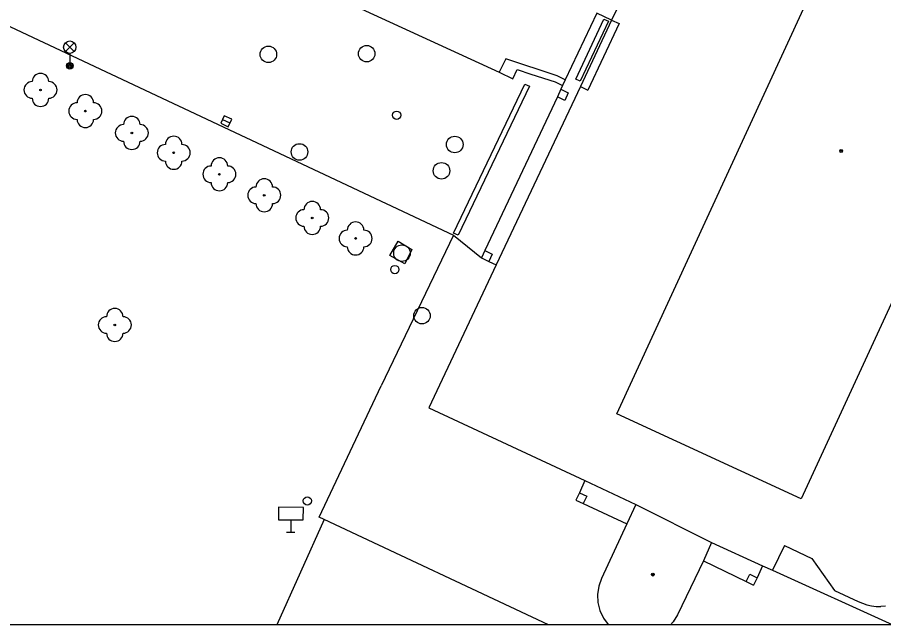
# Model space of a CAD drawing. Extents: x -600309 to -598967, y -1161267 to -1160292.
# Drawn here: x -599960.7 to -599908.4, y -1161267 to -1161230.3 of the extents above; entities that cross this region are included whole.
import ezdxf

# ---------------------------------------------------------------- set-up
doc = ezdxf.new("R2010")
doc.units = 0
for name, color, linetype in [('Level 10', 7, 'Continuous'), ('Level 11', 7, 'Continuous'), ('Level 22', 7, 'Continuous'), ('Level 27', 7, 'Continuous'), ('Level 28', 7, 'Continuous'), ('Level 31', 7, 'Continuous'), ('Level 33', 7, 'Continuous'), ('Level 34', 7, 'Continuous'), ('Level 39', 7, 'Continuous'), ('Level 5', 7, 'Continuous'), ('Vrstva 63', 7, 'Continuous')]:
    doc.layers.add(name, color=color, linetype=linetype)

msp = doc.modelspace()

# ---------------------------------------------------------------- linework, layer by layer
at = {"layer": 'Level 10'}
for p, q in [((-599942.19, -1161260.68), (-599945.0517, -1161267.0314)), ((-599928.6361, -1161267.0314), (-599942.19, -1161260.68))]:
    msp.add_line(p, q, dxfattribs=at)
for points in [[(-600033.76, -1161196.71), (-599934.38, -1161243.48)], [(-599942.9, -1161228.43), (-599931.62, -1161233.63)], [(-599931.62, -1161233.63), (-599930.8, -1161234.02)], [(-599930.8, -1161234.02), (-599930.54, -1161233.4699)], [(-599930.54, -1161233.4699), (-599929.71, -1161233.74)], [(-599929.71, -1161233.74), (-599928.25, -1161234.2199)], [(-599928.25, -1161234.2199), (-599927.8, -1161234.44)], [(-599934.38, -1161243.48), (-599932.7, -1161244.86)]]:
    msp.add_lwpolyline(points, dxfattribs=at)
at = {"layer": 'Level 11'}
msp.add_line((-599915.1, -1161263.74), (-599907.8398, -1161267.0314), dxfattribs=at)
for points in [[(-599925.73, -1161230.05), (-599927.63, -1161234.08)], [(-599927, -1161234.04), (-599925.3, -1161230.42)], [(-599924.83, -1161230.48), (-599925.73, -1161230.05)], [(-599925.3, -1161230.42), (-599925.02, -1161230.55)], [(-599924.83, -1161230.48), (-599924.37, -1161230.69)], [(-599925.02, -1161230.55), (-599926.73, -1161234.17)], [(-599924.37, -1161230.69), (-599926.27, -1161234.71)], [(-599931.23, -1161232.82), (-599931.62, -1161233.63)], [(-599928.12, -1161233.84), (-599931.23, -1161232.82)], [(-599927.63, -1161234.08), (-599928.12, -1161233.84)], [(-599927.63, -1161234.08), (-599927.8, -1161234.44)], [(-599926.73, -1161234.17), (-599927, -1161234.04)], [(-599934.39, -1161243.36), (-599930.07, -1161234.35)], [(-599929.8, -1161234.48), (-599934.11, -1161243.49)], [(-599930.07, -1161234.35), (-599929.8, -1161234.48)], [(-599927.9, -1161234.6599), (-599928.11, -1161235.11)], [(-599927.8, -1161234.44), (-599927.9, -1161234.6599)], [(-599927.9, -1161234.6599), (-599927.45, -1161234.88)], [(-599926.7199, -1161234.5), (-599926.27, -1161234.71)], [(-599928.11, -1161235.11), (-599932.49, -1161244.4099)], [(-599927.6599, -1161235.33), (-599928.11, -1161235.11)], [(-599927.45, -1161234.88), (-599927.6599, -1161235.33)], [(-599934.38, -1161243.48), (-599938.75, -1161252.6)], [(-599934.11, -1161243.49), (-599934.39, -1161243.36)], [(-599938.24, -1161244.7199), (-599937.73, -1161243.84)], [(-599937.73, -1161243.84), (-599936.9099, -1161244.35)], [(-599936.9099, -1161244.35), (-599937.32, -1161245.2199)], [(-599932.49, -1161244.4099), (-599932.7, -1161244.86)], [(-599932.49, -1161244.4099), (-599932.04, -1161244.62)], [(-599932.04, -1161244.62), (-599932.25, -1161245.07)], [(-599937.32, -1161245.2199), (-599938.24, -1161244.7199)], [(-599932.7, -1161244.86), (-599932.25, -1161245.07)], [(-599932.25, -1161245.07), (-599931.8, -1161245.28)], [(-599942.19, -1161260.68), (-599942.5, -1161260.54), (-599938.75, -1161252.6)], [(-599926.44, -1161258.32), (-599926.78, -1161259.05)], [(-599926.78, -1161259.05), (-599926.99, -1161259.5)], [(-599926.78, -1161259.05), (-599926.33, -1161259.26)], [(-599926.33, -1161259.26), (-599926.54, -1161259.71)], [(-599926.99, -1161259.5), (-599926.54, -1161259.71)], [(-599926.54, -1161259.71), (-599923.9099, -1161260.94)], [(-599923.36, -1161259.76), (-599918.79, -1161262.06)], [(-599919.28, -1161263.17), (-599916.7, -1161264.43)], [(-599915.7199, -1161263.48), (-599916.04, -1161264.19)], [(-599916.7, -1161264.43), (-599916.48, -1161263.98)], [(-599916.48, -1161263.98), (-599916.04, -1161264.19)], [(-599916.7, -1161264.43), (-599916.25, -1161264.65)], [(-599916.04, -1161264.19), (-599916.25, -1161264.65)]]:
    msp.add_lwpolyline(points, dxfattribs=at)
at = {"layer": 'Level 22'}
for centre in [(-599959.34, -1161234.7), (-599956.63, -1161235.98), (-599953.82, -1161237.3), (-599951.29, -1161238.5), (-599948.53, -1161239.8), (-599945.82, -1161241.07), (-599942.92, -1161242.44), (-599940.3, -1161243.68), (-599954.85, -1161248.9099)]:
    msp.add_circle(centre, 0.05, dxfattribs=at)
for centre, start, end in [((-599959.34, -1161234.2), 0, 180), ((-599959.84, -1161234.7), 90, 270), ((-599958.84, -1161234.7), 270, 90), ((-599959.34, -1161235.2), 180, 0), ((-599956.63, -1161235.48), 0, 180), ((-599957.13, -1161235.98), 90, 270), ((-599956.13, -1161235.98), 270, 90), ((-599956.63, -1161236.48), 180, 0), ((-599953.82, -1161236.8), 0, 180), ((-599954.32, -1161237.3), 90, 270), ((-599953.32, -1161237.3), 270, 90), ((-599953.82, -1161237.8), 180, 0), ((-599951.29, -1161238), 0, 180), ((-599951.79, -1161238.5), 90, 270), ((-599950.79, -1161238.5), 270, 90), ((-599948.53, -1161239.3), 0, 180), ((-599951.29, -1161239), 180, 0), ((-599949.03, -1161239.8), 90, 270), ((-599948.03, -1161239.8), 270, 90), ((-599948.53, -1161240.3), 180, 0), ((-599945.82, -1161240.57), 0, 180), ((-599946.32, -1161241.07), 90, 270), ((-599945.32, -1161241.07), 270, 90), ((-599942.92, -1161241.94), 0, 180), ((-599945.82, -1161241.57), 180, 0), ((-599943.42, -1161242.44), 90, 270), ((-599942.42, -1161242.44), 270, 90), ((-599942.92, -1161242.94), 180, 0), ((-599940.3, -1161243.18), 0, 180), ((-599940.8, -1161243.68), 90, 270), ((-599939.8, -1161243.68), 270, 90), ((-599940.3, -1161244.18), 180, 0), ((-599954.85, -1161248.4099), 0, 180), ((-599955.35, -1161248.9099), 90, 270), ((-599954.35, -1161248.9099), 270, 90), ((-599954.85, -1161249.4099), 180, 0)]:
    msp.add_arc(centre, 0.5, start, end, dxfattribs=at)
at = {"layer": 'Level 27'}
msp.add_line((-599948.3462, -1161236.4836), (-599947.8938, -1161236.6964), dxfattribs=at)
msp.add_lwpolyline([(-599948.4527, -1161236.7098), (-599948.0002, -1161236.9227), (-599947.7873, -1161236.4702), (-599948.2398, -1161236.2573)], close=True, dxfattribs=at)
for centre in [(-599945.57, -1161232.55), (-599939.63, -1161232.51), (-599934.31, -1161238), (-599943.69, -1161238.45), (-599935.11, -1161239.59), (-599937.5, -1161244.57), (-599936.29, -1161248.35)]:
    msp.add_circle(centre, 0.5, dxfattribs=at)
at = {"layer": 'Level 28'}
for centre in [(-599937.82, -1161236.23), (-599943.2199, -1161259.55)]:
    msp.add_circle(centre, 0.25, dxfattribs=at)
at = {"layer": 'Level 31'}
msp.add_circle((-599937.93, -1161245.56), 0.25, dxfattribs=at)
at = {"layer": 'Level 33'}
for p, q in [((-599957.835, -1161232.38), (-599957.305, -1161231.85)), ((-599957.835, -1161231.85), (-599957.305, -1161232.38)), ((-599957.57, -1161232.49), (-599957.57, -1161233.24))]:
    msp.add_line(p, q, dxfattribs=at)
for centre, radius in [((-599957.57, -1161232.115), 0.375), ((-599957.57, -1161233.24), 0.2), ((-599957.57, -1161233.24), 0.1445), ((-599957.57, -1161233.24), 0.0876)]:
    msp.add_circle(centre, radius, dxfattribs=at)
at = {"layer": 'Level 34'}
for p, q in [((-599944.2131, -1161260.69), (-599944.2199, -1161261.44)), ((-599944.4699, -1161261.4377), (-599943.9699, -1161261.4423))]:
    msp.add_line(p, q, dxfattribs=at)
msp.add_lwpolyline([(-599944.9631, -1161260.6832), (-599943.4631, -1161260.6968), (-599943.4563, -1161259.9469), (-599944.9563, -1161259.9333)], close=True, dxfattribs=at)
at = {"layer": 'Level 39'}
for centre, radius in [((-599910.96, -1161238.39), 0.09), ((-599910.96, -1161238.39), 0.0398), ((-599922.34, -1161264), 0.09), ((-599922.34, -1161264), 0.0398)]:
    msp.add_circle(centre, radius, dxfattribs=at)
at = {"layer": 'Level 5'}
for p, q in [((-599925.03, -1161267.02), (-599925.0176, -1161267.0314)), ((-599921.11, -1161266.86), (-599921.2675, -1161267.0314))]:
    msp.add_line(p, q, dxfattribs=at)
for points in [[(-599924.52, -1161254.29), (-599906.4699, -1161215.09)], [(-599895.37, -1161220.36), (-599913.37, -1161259.43)], [(-599924.04, -1161228.8), (-599924.83, -1161230.48)], [(-599924.83, -1161230.48), (-599926.7199, -1161234.5)], [(-599926.7199, -1161234.5), (-599931.8, -1161245.28)], [(-599931.8, -1161245.28), (-599935.87, -1161253.92)], [(-599935.87, -1161253.92), (-599926.44, -1161258.32)], [(-599913.37, -1161259.43), (-599924.52, -1161254.29)], [(-599926.44, -1161258.32), (-599923.36, -1161259.76)], [(-599923.36, -1161259.76), (-599923.9099, -1161260.94)], [(-599923.9099, -1161260.94), (-599925.45, -1161264.24)], [(-599918.79, -1161262.06), (-599919.28, -1161263.17)], [(-599918.79, -1161262.06), (-599915.7199, -1161263.48)], [(-599914.38, -1161262.24), (-599915.1, -1161263.74)], [(-599914.38, -1161262.24), (-599912.74, -1161263.02)], [(-599919.28, -1161263.17), (-599920.85, -1161266.44)], [(-599915.7199, -1161263.48), (-599915.1, -1161263.74)], [(-599912.74, -1161263.02), (-599911.37, -1161264.9699)], [(-599925.45, -1161264.24), (-599925.61, -1161264.71)], [(-599925.61, -1161264.71), (-599925.69, -1161265.2)], [(-599911.37, -1161264.9699), (-599909.93, -1161265.63)], [(-599925.69, -1161265.2), (-599925.6599, -1161265.7)], [(-599925.6599, -1161265.7), (-599925.54, -1161266.18)], [(-599909.93, -1161265.63), (-599909.67, -1161265.74)], [(-599909.67, -1161265.74), (-599909.4, -1161265.83)], [(-599909.4, -1161265.83), (-599909.13, -1161265.9)], [(-599909.13, -1161265.9), (-599908.85, -1161265.93)], [(-599908.85, -1161265.93), (-599908.57, -1161265.94)], [(-599908.29, -1161265.92), (-599908.57, -1161265.94)], [(-599925.54, -1161266.18), (-599925.32, -1161266.63)], [(-599925.32, -1161266.63), (-599925.03, -1161267.02)], [(-599920.85, -1161266.44), (-599921.11, -1161266.86)]]:
    msp.add_lwpolyline(points, dxfattribs=at)
at = {"layer": 'Vrstva 63'}
msp.add_lwpolyline([(-600308.541, -1160292.3474), (-598967.1085, -1160292.3474), (-598967.1085, -1161267.0314), (-600308.541, -1161267.0314)], close=True, dxfattribs=at)

doc.saveas('drawing.dxf')
